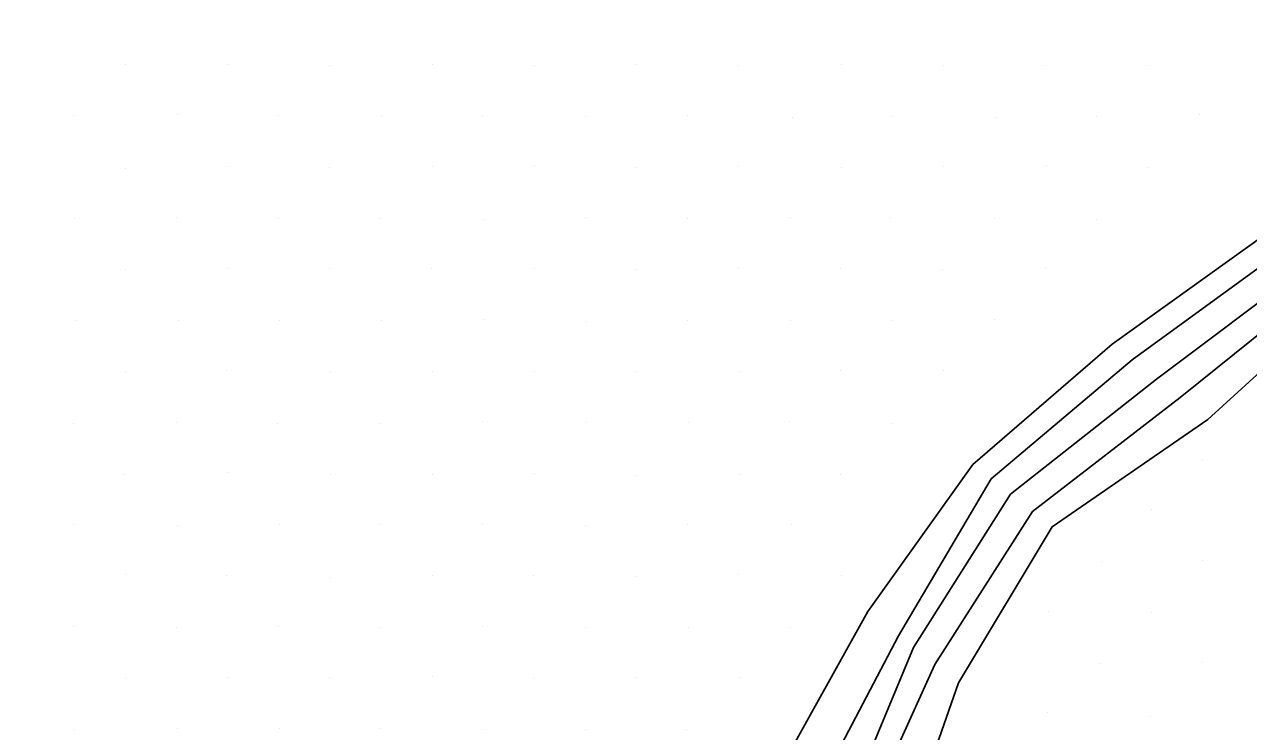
# Model space of a CAD drawing. Extents: x 1602514 to 1609837, y 863887 to 871157.
# Drawn here: x 1605253.5 to 1605422.8, y 868505.9 to 868603.8 of the extents above; entities that cross this region are included whole.
import ezdxf

# ---------------------------------------------------------------- set-up
doc = ezdxf.new("R2010")
doc.units = 0
for name, color, linetype in [('Survey-Flow line', 7, 'Continuous'), ('Survey-Ridge Lines', 7, 'Continuous'), ('Survey-Spot dirt', 7, 'Continuous')]:
    doc.layers.add(name, color=color, linetype=linetype)

msp = doc.modelspace()

# ---------------------------------------------------------------- linework, layer by layer
at = {"layer": 'Survey-Flow line'}
msp.add_lwpolyline([(1605359.43, 868466.68), (1605366.53, 868493.58), (1605376.48, 868517.55), (1605389.92, 868538.78), (1605410.12, 868554.69), (1605430.78, 868570.25), (1605450, 868586.93), (1605472.49, 868588.6), (1605485.22, 868569.23), (1605494.3, 868574.57), (1605523.75, 868599.77), (1605529.76, 868600.55), (1605551.66, 868579.73), (1605579.89, 868565.71), (1605604.05, 868558.66), (1605618.63, 868570.45), (1605630.91, 868568.14), (1605655.8, 868565.66), (1605671.66, 868559.76), (1605680.22, 868559.75)], dxfattribs=at)
msp.add_lwpolyline([(1605359.43, 868466.68), (1605366.53, 868493.58), (1605376.48, 868517.55), (1605389.92, 868538.78), (1605410.12, 868554.69), (1605430.78, 868570.25), (1605450, 868586.93), (1605472.49, 868588.6), (1605485.22, 868569.23), (1605494.3, 868574.57), (1605523.75, 868599.77), (1605529.76, 868600.55), (1605551.66, 868579.73), (1605579.89, 868565.71), (1605604.05, 868558.66), (1605618.63, 868570.45), (1605630.91, 868568.14), (1605655.8, 868565.66), (1605671.66, 868559.76), (1605680.22, 868559.75)], dxfattribs=at)
at = {"layer": 'Survey-Ridge Lines'}
for points in [[(1605524.54, 868604.62), (1605496.78, 868589.72), (1605486.03, 868574.18), (1605473.47, 868594.6), (1605445.18, 868590.73), (1605425.12, 868574.7), (1605403.99, 868559.52), (1605384.7, 868542.88), (1605370.15, 868522.53), (1605357.85, 868500.41), (1605357.45, 868472.06), (1605343.57, 868465.33), (1605322.01, 868485.73), (1605300.01, 868473.12), (1605278.14, 868460.18), (1605253.46, 868431.28)], [(1605524.54, 868604.62), (1605496.78, 868589.72), (1605486.03, 868574.18), (1605473.47, 868594.6), (1605445.18, 868590.73), (1605425.12, 868574.7), (1605403.99, 868559.52), (1605384.7, 868542.88), (1605370.15, 868522.53), (1605357.85, 868500.41), (1605357.45, 868472.06), (1605343.57, 868465.33), (1605322.01, 868485.73), (1605300.01, 868473.12), (1605278.14, 868460.18), (1605253.46, 868431.28)], [(1605580.61, 868570.14), (1605551.8, 868580.58), (1605530.06, 868602.4), (1605524.05, 868601.62), (1605494.6, 868576.42), (1605485.52, 868571.08), (1605472.79, 868590.45), (1605447.52, 868588.88), (1605427.72, 868572.65), (1605406.72, 868557.37), (1605387.23, 868540.9), (1605374.4, 868519.19), (1605362.6, 868496.67), (1605358.4, 868469.48), (1605344.82, 868461.95), (1605322.35, 868484.81), (1605300.77, 868471.06), (1605282.31, 868448.83), (1605258.58, 868429.58), (1605242.42, 868408.61)], [(1605580.61, 868570.14), (1605551.8, 868580.58), (1605530.06, 868602.4), (1605524.05, 868601.62), (1605494.6, 868576.42), (1605485.52, 868571.08), (1605472.79, 868590.45), (1605447.52, 868588.88), (1605427.72, 868572.65), (1605406.72, 868557.37), (1605387.23, 868540.9), (1605374.4, 868519.19), (1605362.6, 868496.67), (1605358.4, 868469.48), (1605344.82, 868461.95), (1605322.35, 868484.81), (1605300.77, 868471.06), (1605282.31, 868448.83), (1605258.58, 868429.58), (1605242.42, 868408.61)], [(1605579.35, 868562.47), (1605551.38, 868578.01), (1605529.48, 868598.85), (1605523.47, 868598.06), (1605494.02, 868572.86), (1605484.94, 868567.52), (1605472.21, 868586.89), (1605452.31, 868585.12), (1605433.35, 868568.23), (1605413.36, 868552.15), (1605392.96, 868536.4), (1605379.42, 868515.24), (1605368.82, 868491.79), (1605360.49, 868463.8), (1605345.84, 868459.18), (1605323.1, 868482.77), (1605301.58, 868468.85), (1605285.28, 868440.75), (1605267.68, 868426.55), (1605247.43, 868406.94), (1605257.33, 868377.3), (1605253.1, 868352.37)], [(1605579.35, 868562.47), (1605551.38, 868578.01), (1605529.48, 868598.85), (1605523.47, 868598.06), (1605494.02, 868572.86), (1605484.94, 868567.52), (1605472.21, 868586.89), (1605452.31, 868585.12), (1605433.35, 868568.23), (1605413.36, 868552.15), (1605392.96, 868536.4), (1605379.42, 868515.24), (1605368.82, 868491.79), (1605360.49, 868463.8), (1605345.84, 868459.18), (1605323.1, 868482.77), (1605301.58, 868468.85), (1605285.28, 868440.75), (1605267.68, 868426.55), (1605247.43, 868406.94), (1605257.33, 868377.3), (1605253.1, 868352.37)], [(1605576.97, 868547.94), (1605549.33, 868565.52), (1605528.55, 868593.18), (1605522.66, 868593.12), (1605493.1, 868567.26), (1605484.52, 868564.95), (1605471.23, 868580.93), (1605454.87, 868583.11), (1605435.94, 868566.19), (1605417.21, 868549.12), (1605395.65, 868534.28), (1605382.71, 868512.66), (1605373.98, 868487.73), (1605361.21, 868461.83), (1605346.38, 868457.7), (1605325.32, 868476.72), (1605303.99, 868462.3), (1605287.14, 868435.7), (1605277.41, 868423.31), (1605266.44, 868400.61), (1605259.5, 868376.58), (1605256.74, 868351.16), (1605239.81, 868324.89)], [(1605576.97, 868547.94), (1605549.33, 868565.52), (1605528.55, 868593.18), (1605522.66, 868593.12), (1605493.1, 868567.26), (1605484.52, 868564.95), (1605471.23, 868580.93), (1605454.87, 868583.11), (1605435.94, 868566.19), (1605417.21, 868549.12), (1605395.65, 868534.28), (1605382.71, 868512.66), (1605373.98, 868487.73), (1605361.21, 868461.83), (1605346.38, 868457.7), (1605325.32, 868476.72), (1605303.99, 868462.3), (1605287.14, 868435.7), (1605277.41, 868423.31), (1605266.44, 868400.61), (1605259.5, 868376.58), (1605256.74, 868351.16), (1605239.81, 868324.89)]]:
    msp.add_lwpolyline(points, dxfattribs=at)
at = {"layer": 'Survey-Spot dirt'}
for p, q in [((1605267.47, 868598.21), (1605267.47, 868598.21)), ((1605267.47, 868598.21), (1605267.47, 868598.21)), ((1605281.64, 868598.19), (1605281.64, 868598.19)), ((1605281.64, 868598.19), (1605281.64, 868598.19)), ((1605295.74, 868598.1), (1605295.74, 868598.1)), ((1605295.74, 868598.1), (1605295.74, 868598.1)), ((1605309.92, 868598.22), (1605309.92, 868598.22)), ((1605309.92, 868598.22), (1605309.92, 868598.22)), ((1605324.03, 868598.14), (1605324.03, 868598.14)), ((1605324.03, 868598.14), (1605324.03, 868598.14)), ((1605338.1, 868598.23), (1605338.1, 868598.23)), ((1605338.1, 868598.23), (1605338.1, 868598.23)), ((1605352.33, 868598.06), (1605352.33, 868598.06)), ((1605352.33, 868598.06), (1605352.33, 868598.06)), ((1605366.54, 868598.18), (1605366.54, 868598.18)), ((1605366.54, 868598.18), (1605366.54, 868598.18)), ((1605380.6, 868598.15), (1605380.6, 868598.15)), ((1605380.6, 868598.15), (1605380.6, 868598.15)), ((1605394.56, 868598.12), (1605394.56, 868598.12)), ((1605394.56, 868598.12), (1605394.56, 868598.12)), ((1605408.86, 868598.07), (1605408.86, 868598.07)), ((1605408.86, 868598.07), (1605408.86, 868598.07)), ((1605260.26, 868591.19), (1605260.26, 868591.19)), ((1605260.26, 868591.19), (1605260.26, 868591.19)), ((1605274.64, 868591.25), (1605274.64, 868591.25)), ((1605274.64, 868591.25), (1605274.64, 868591.25)), ((1605288.65, 868591.24), (1605288.65, 868591.24)), ((1605288.65, 868591.24), (1605288.65, 868591.24)), ((1605302.9, 868591.15), (1605302.9, 868591.15)), ((1605302.9, 868591.15), (1605302.9, 868591.15)), ((1605316.93, 868591.21), (1605316.93, 868591.21)), ((1605316.93, 868591.21), (1605316.93, 868591.21)), ((1605345.17, 868591.14), (1605345.17, 868591.14)), ((1605345.17, 868591.14), (1605345.17, 868591.14)), ((1605416.08, 868591.28), (1605416.08, 868591.28)), ((1605416.08, 868591.28), (1605416.08, 868591.28)), ((1605331.15, 868591.01), (1605331.15, 868591.01)), ((1605331.15, 868591.01), (1605331.15, 868591.01)), ((1605359.81, 868590.94), (1605359.81, 868590.94)), ((1605359.81, 868590.94), (1605359.81, 868590.94)), ((1605373.54, 868591.04), (1605373.54, 868591.04)), ((1605373.54, 868591.04), (1605373.54, 868591.04)), ((1605387.83, 868590.96), (1605387.83, 868590.96)), ((1605387.83, 868590.96), (1605387.83, 868590.96)), ((1605401.75, 868591.01), (1605401.75, 868591.01)), ((1605401.75, 868591.01), (1605401.75, 868591.01)), ((1605267.51, 868583.91), (1605267.51, 868583.91)), ((1605267.51, 868583.91), (1605267.51, 868583.91)), ((1605281.71, 868584.13), (1605281.71, 868584.13)), ((1605281.71, 868584.13), (1605281.71, 868584.13)), ((1605295.74, 868584.01), (1605295.74, 868584.01)), ((1605295.74, 868584.01), (1605295.74, 868584.01)), ((1605309.98, 868584.06), (1605309.98, 868584.06)), ((1605309.98, 868584.06), (1605309.98, 868584.06)), ((1605324.1, 868584.21), (1605324.1, 868584.21)), ((1605324.1, 868584.21), (1605324.1, 868584.21)), ((1605338.21, 868584), (1605338.21, 868584)), ((1605338.21, 868584), (1605338.21, 868584)), ((1605352.33, 868584.17), (1605352.33, 868584.17)), ((1605352.33, 868584.17), (1605352.33, 868584.17)), ((1605366.5, 868584.04), (1605366.5, 868584.04)), ((1605366.5, 868584.04), (1605366.5, 868584.04)), ((1605380.64, 868584.05), (1605380.64, 868584.05)), ((1605380.64, 868584.05), (1605380.64, 868584.05)), ((1605394.84, 868584.2), (1605394.84, 868584.2)), ((1605394.84, 868584.2), (1605394.84, 868584.2)), ((1605408.95, 868584.02), (1605408.95, 868584.02)), ((1605408.95, 868584.02), (1605408.95, 868584.02)), ((1605260.46, 868576.9), (1605260.46, 868576.9)), ((1605260.46, 868576.9), (1605260.46, 868576.9)), ((1605274.61, 868577.06), (1605274.61, 868577.06)), ((1605274.61, 868577.06), (1605274.61, 868577.06)), ((1605288.59, 868576.97), (1605288.59, 868576.97)), ((1605288.59, 868576.97), (1605288.59, 868576.97)), ((1605302.78, 868576.98), (1605302.78, 868576.98)), ((1605302.78, 868576.98), (1605302.78, 868576.98)), ((1605317.04, 868576.8), (1605317.04, 868576.8)), ((1605317.04, 868576.8), (1605317.04, 868576.8)), ((1605331.14, 868577), (1605331.14, 868577)), ((1605331.14, 868577), (1605331.14, 868577)), ((1605345.28, 868576.96), (1605345.28, 868576.96)), ((1605345.28, 868576.96), (1605345.28, 868576.96)), ((1605359.42, 868577.11), (1605359.42, 868577.11)), ((1605359.42, 868577.11), (1605359.42, 868577.11)), ((1605373.36, 868577), (1605373.36, 868577)), ((1605373.36, 868577), (1605373.36, 868577)), ((1605387.64, 868576.98), (1605387.64, 868576.98)), ((1605387.64, 868576.98), (1605387.64, 868576.98)), ((1605401.86, 868576.8), (1605401.86, 868576.8)), ((1605401.86, 868576.8), (1605401.86, 868576.8)), ((1605267.45, 868569.83), (1605267.45, 868569.83)), ((1605267.45, 868569.83), (1605267.45, 868569.83)), ((1605281.55, 868570), (1605281.55, 868570)), ((1605281.55, 868570), (1605281.55, 868570)), ((1605295.67, 868569.97), (1605295.67, 868569.97)), ((1605295.67, 868569.97), (1605295.67, 868569.97)), ((1605309.87, 868570.03), (1605309.87, 868570.03)), ((1605309.87, 868570.03), (1605309.87, 868570.03)), ((1605324.04, 868570), (1605324.04, 868570)), ((1605324.04, 868570), (1605324.04, 868570)), ((1605338.14, 868569.91), (1605338.14, 868569.91)), ((1605338.14, 868569.91), (1605338.14, 868569.91)), ((1605352.25, 868570), (1605352.25, 868570)), ((1605352.25, 868570), (1605352.25, 868570)), ((1605366.44, 868570.07), (1605366.44, 868570.07)), ((1605366.44, 868570.07), (1605366.44, 868570.07)), ((1605380.53, 868569.93), (1605380.53, 868569.93)), ((1605380.53, 868569.93), (1605380.53, 868569.93)), ((1605394.73, 868570.01), (1605394.73, 868570.01)), ((1605394.73, 868570.01), (1605394.73, 868570.01)), ((1605260.53, 868562.87), (1605260.53, 868562.87)), ((1605260.53, 868562.87), (1605260.53, 868562.87)), ((1605274.81, 868562.77), (1605274.81, 868562.77)), ((1605274.81, 868562.77), (1605274.81, 868562.77)), ((1605288.75, 868562.86), (1605288.75, 868562.86)), ((1605288.75, 868562.86), (1605288.75, 868562.86)), ((1605302.92, 868562.78), (1605302.92, 868562.78)), ((1605302.92, 868562.78), (1605302.92, 868562.78)), ((1605317.02, 868562.91), (1605317.02, 868562.91)), ((1605317.02, 868562.91), (1605317.02, 868562.91)), ((1605331.2, 868562.71), (1605331.2, 868562.71)), ((1605331.2, 868562.71), (1605331.2, 868562.71)), ((1605345.28, 868562.86), (1605345.28, 868562.86)), ((1605345.28, 868562.86), (1605345.28, 868562.86)), ((1605359.52, 868562.82), (1605359.52, 868562.82)), ((1605359.52, 868562.82), (1605359.52, 868562.82)), ((1605373.58, 868562.84), (1605373.58, 868562.84)), ((1605373.58, 868562.84), (1605373.58, 868562.84)), ((1605387.71, 868562.95), (1605387.71, 868562.95)), ((1605387.71, 868562.95), (1605387.71, 868562.95)), ((1605267.44, 868555.62), (1605267.44, 868555.62)), ((1605267.44, 868555.62), (1605267.44, 868555.62)), ((1605281.53, 868555.85), (1605281.53, 868555.85)), ((1605281.53, 868555.85), (1605281.53, 868555.85)), ((1605295.79, 868555.73), (1605295.79, 868555.73)), ((1605295.79, 868555.73), (1605295.79, 868555.73)), ((1605309.98, 868555.82), (1605309.98, 868555.82)), ((1605309.98, 868555.82), (1605309.98, 868555.82)), ((1605324.06, 868555.79), (1605324.06, 868555.79)), ((1605324.06, 868555.79), (1605324.06, 868555.79)), ((1605338.24, 868555.73), (1605338.24, 868555.73)), ((1605338.24, 868555.73), (1605338.24, 868555.73)), ((1605352.57, 868555.73), (1605352.57, 868555.73)), ((1605352.57, 868555.73), (1605352.57, 868555.73)), ((1605366.41, 868555.87), (1605366.41, 868555.87)), ((1605366.41, 868555.87), (1605366.41, 868555.87)), ((1605380.64, 868555.86), (1605380.64, 868555.86)), ((1605380.64, 868555.86), (1605380.64, 868555.86)), ((1605316.92, 868548.8), (1605316.92, 868548.8)), ((1605316.92, 868548.8), (1605316.92, 868548.8)), ((1605331.29, 868548.76), (1605331.29, 868548.76)), ((1605331.29, 868548.76), (1605331.29, 868548.76)), ((1605359.29, 868548.86), (1605359.29, 868548.86)), ((1605359.29, 868548.86), (1605359.29, 868548.86)), ((1605260.31, 868548.51), (1605260.31, 868548.51)), ((1605260.31, 868548.51), (1605260.31, 868548.51)), ((1605274.51, 868548.65), (1605274.51, 868548.65)), ((1605274.51, 868548.65), (1605274.51, 868548.65)), ((1605288.55, 868548.6), (1605288.55, 868548.6)), ((1605288.55, 868548.6), (1605288.55, 868548.6)), ((1605302.73, 868548.62), (1605302.73, 868548.62)), ((1605302.73, 868548.62), (1605302.73, 868548.62)), ((1605345.39, 868548.69), (1605345.39, 868548.69)), ((1605345.39, 868548.69), (1605345.39, 868548.69)), ((1605373.57, 868548.5), (1605373.57, 868548.5)), ((1605373.57, 868548.5), (1605373.57, 868548.5)), ((1605416.46, 868543.6), (1605416.46, 868543.6)), ((1605416.46, 868543.6), (1605416.46, 868543.6)), ((1605267.42, 868541.53), (1605267.42, 868541.53)), ((1605267.42, 868541.53), (1605267.42, 868541.53)), ((1605281.69, 868541.75), (1605281.69, 868541.75)), ((1605281.69, 868541.75), (1605281.69, 868541.75)), ((1605295.81, 868541.55), (1605295.81, 868541.55)), ((1605295.81, 868541.55), (1605295.81, 868541.55)), ((1605309.95, 868541.46), (1605309.95, 868541.46)), ((1605309.95, 868541.46), (1605309.95, 868541.46)), ((1605324.07, 868541.61), (1605324.07, 868541.61)), ((1605324.07, 868541.61), (1605324.07, 868541.61)), ((1605338.22, 868541.43), (1605338.22, 868541.43)), ((1605338.22, 868541.43), (1605338.22, 868541.43)), ((1605352.4, 868541.52), (1605352.4, 868541.52)), ((1605352.4, 868541.52), (1605352.4, 868541.52)), ((1605366.38, 868541.47), (1605366.38, 868541.47)), ((1605366.38, 868541.47), (1605366.38, 868541.47)), ((1605409.4, 868536.6), (1605409.4, 868536.6)), ((1605409.4, 868536.6), (1605409.4, 868536.6)), ((1605260.34, 868534.61), (1605260.34, 868534.61)), ((1605260.34, 868534.61), (1605260.34, 868534.61)), ((1605274.66, 868534.51), (1605274.66, 868534.51)), ((1605274.66, 868534.51), (1605274.66, 868534.51)), ((1605288.75, 868534.56), (1605288.75, 868534.56)), ((1605288.75, 868534.56), (1605288.75, 868534.56)), ((1605302.83, 868534.6), (1605302.83, 868534.6)), ((1605302.83, 868534.6), (1605302.83, 868534.6)), ((1605316.89, 868534.68), (1605316.89, 868534.68)), ((1605316.89, 868534.68), (1605316.89, 868534.68)), ((1605331.12, 868534.51), (1605331.12, 868534.51)), ((1605331.12, 868534.51), (1605331.12, 868534.51)), ((1605345.29, 868534.58), (1605345.29, 868534.58)), ((1605345.29, 868534.58), (1605345.29, 868534.58)), ((1605359.63, 868534.6), (1605359.63, 868534.6)), ((1605359.63, 868534.6), (1605359.63, 868534.6)), ((1605402.46, 868529.44), (1605402.46, 868529.44)), ((1605402.46, 868529.44), (1605402.46, 868529.44)), ((1605416.5, 868529.58), (1605416.5, 868529.58)), ((1605416.5, 868529.58), (1605416.5, 868529.58)), ((1605267.47, 868527.65), (1605267.47, 868527.65)), ((1605267.47, 868527.65), (1605267.47, 868527.65)), ((1605281.46, 868527.52), (1605281.46, 868527.52)), ((1605281.46, 868527.52), (1605281.46, 868527.52)), ((1605295.89, 868527.27), (1605295.89, 868527.27)), ((1605295.89, 868527.27), (1605295.89, 868527.27)), ((1605310.01, 868527.48), (1605310.01, 868527.48)), ((1605310.01, 868527.48), (1605310.01, 868527.48)), ((1605323.98, 868527.55), (1605323.98, 868527.55)), ((1605323.98, 868527.55), (1605323.98, 868527.55)), ((1605338.21, 868527.44), (1605338.21, 868527.44)), ((1605338.21, 868527.44), (1605338.21, 868527.44)), ((1605352.26, 868527.61), (1605352.26, 868527.61)), ((1605352.26, 868527.61), (1605352.26, 868527.61)), ((1605366.56, 868527.56), (1605366.56, 868527.56)), ((1605366.56, 868527.56), (1605366.56, 868527.56)), ((1605395.18, 868522.51), (1605395.18, 868522.51)), ((1605395.18, 868522.51), (1605395.18, 868522.51)), ((1605409.44, 868522.43), (1605409.44, 868522.43)), ((1605409.44, 868522.43), (1605409.44, 868522.43)), ((1605260.35, 868520.41), (1605260.35, 868520.41)), ((1605260.35, 868520.41), (1605260.35, 868520.41)), ((1605274.52, 868520.3), (1605274.52, 868520.3)), ((1605274.52, 868520.3), (1605274.52, 868520.3)), ((1605288.65, 868520.53), (1605288.65, 868520.53)), ((1605288.65, 868520.53), (1605288.65, 868520.53)), ((1605302.67, 868520.4), (1605302.67, 868520.4)), ((1605302.67, 868520.4), (1605302.67, 868520.4)), ((1605316.88, 868520.5), (1605316.88, 868520.5)), ((1605316.88, 868520.5), (1605316.88, 868520.5)), ((1605331.11, 868520.37), (1605331.11, 868520.37)), ((1605331.11, 868520.37), (1605331.11, 868520.37)), ((1605345.42, 868520.37), (1605345.42, 868520.37)), ((1605345.42, 868520.37), (1605345.42, 868520.37)), ((1605359.45, 868520.36), (1605359.45, 868520.36)), ((1605359.45, 868520.36), (1605359.45, 868520.36)), ((1605402.35, 868515.32), (1605402.35, 868515.32)), ((1605402.35, 868515.32), (1605402.35, 868515.32)), ((1605416.41, 868515.49), (1605416.41, 868515.49)), ((1605416.41, 868515.49), (1605416.41, 868515.49)), ((1605267.51, 868513.32), (1605267.51, 868513.32)), ((1605267.51, 868513.32), (1605267.51, 868513.32)), ((1605281.7, 868513.38), (1605281.7, 868513.38)), ((1605281.7, 868513.38), (1605281.7, 868513.38)), ((1605295.75, 868513.37), (1605295.75, 868513.37)), ((1605295.75, 868513.37), (1605295.75, 868513.37)), ((1605309.92, 868513.51), (1605309.92, 868513.51)), ((1605309.92, 868513.51), (1605309.92, 868513.51)), ((1605323.98, 868513.28), (1605323.98, 868513.28)), ((1605323.98, 868513.28), (1605323.98, 868513.28)), ((1605338.22, 868513.44), (1605338.22, 868513.44)), ((1605338.22, 868513.44), (1605338.22, 868513.44)), ((1605352.4, 868513.39), (1605352.4, 868513.39)), ((1605352.4, 868513.39), (1605352.4, 868513.39)), ((1605395.03, 868508.51), (1605395.03, 868508.51)), ((1605395.03, 868508.51), (1605395.03, 868508.51)), ((1605409.31, 868508.07), (1605409.31, 868508.07)), ((1605409.31, 868508.07), (1605409.31, 868508.07)), ((1605260.38, 868506.17), (1605260.38, 868506.17)), ((1605260.38, 868506.17), (1605260.38, 868506.17)), ((1605274.65, 868506.34), (1605274.65, 868506.34)), ((1605274.65, 868506.34), (1605274.65, 868506.34)), ((1605288.83, 868506.3), (1605288.83, 868506.3)), ((1605288.83, 868506.3), (1605288.83, 868506.3)), ((1605302.83, 868506.31), (1605302.83, 868506.31)), ((1605302.83, 868506.31), (1605302.83, 868506.31)), ((1605317.06, 868506.28), (1605317.06, 868506.28)), ((1605317.06, 868506.28), (1605317.06, 868506.28)), ((1605331.14, 868506.19), (1605331.14, 868506.19)), ((1605331.14, 868506.19), (1605331.14, 868506.19)), ((1605345.13, 868506.25), (1605345.13, 868506.25)), ((1605345.13, 868506.25), (1605345.13, 868506.25))]:
    msp.add_line(p, q, dxfattribs=at)

doc.saveas('drawing.dxf')
